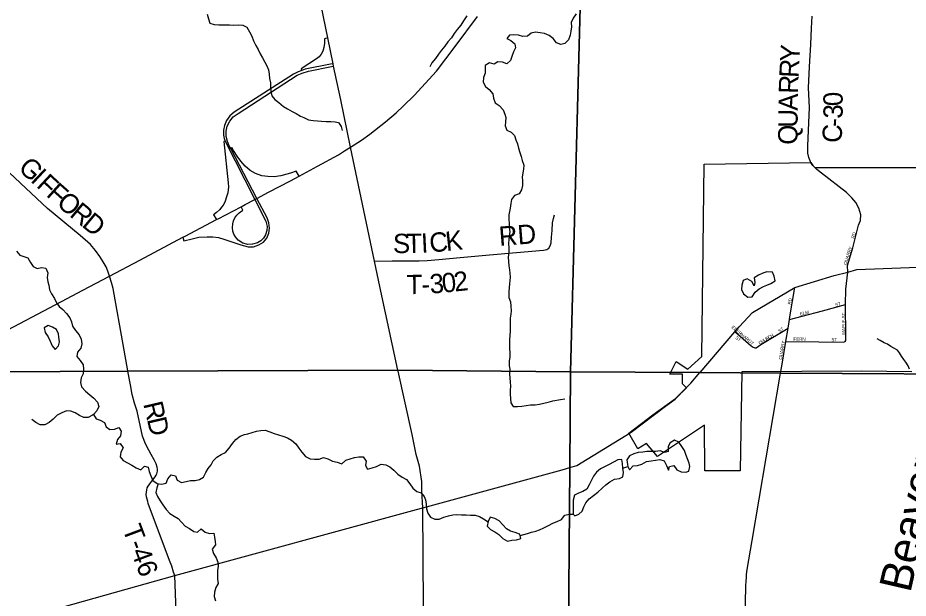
# Model space of a CAD drawing. Extents: x 1857828 to 2277390, y 930619 to 1324581.
# Drawn here: x 2024079 to 2037892, y 1218046 to 1227047 of the extents above; entities that cross this region are included whole.
import ezdxf

# ---------------------------------------------------------------- set-up
doc = ezdxf.new("R2010")
doc.units = 0
for name, color, linetype in [('GM_X_City_Street', 7, 'Continuous'), ('GM_X_City_Street_Text', 7, 'Continuous'), ('GM_X_Corporation', 7, 'Continuous'), ('GM_X_County_Road', 7, 'Continuous'), ('GM_X_County_Road_Text', 7, 'Continuous'), ('GM_X_Interchange_Ramps', 7, 'Continuous'), ('GM_X_Interstate_Route', 7, 'Continuous'), ('GM_X_Minor_Lake', 7, 'Continuous'), ('GM_X_Minor_River', 7, 'Continuous'), ('GM_X_Minor_River_Text', 7, 'Continuous'), ('GM_X_State_Route', 7, 'Continuous'), ('GM_X_Township', 7, 'Continuous'), ('GM_X_Township_Road', 7, 'Continuous'), ('GM_X_Township_Road_Text', 7, 'Continuous')]:
    doc.layers.add(name, color=color, linetype=linetype)

msp = doc.modelspace()

# ---------------------------------------------------------------- linework, layer by layer
at = {"layer": 'GM_X_City_Street'}
for points in [[(2036954, 1223102), (2036951, 1223205), (2037035, 1223482), (2037122, 1223829), (2037152, 1223906), (2037155, 1223994), (2037126, 1224093), (2037078, 1224184), (2037020, 1224257), (2036936, 1224337), (2036545, 1224637), (2036472, 1224695), (2036441, 1224726), (2036437, 1224731)], [(2036912, 1222028), (2036924, 1222040), (2036923, 1222165), (2036921, 1222550), (2036921, 1222600), (2036923, 1222838), (2036954, 1223102)], [(2035931, 1221643), (2035994, 1222027), (2036029, 1222235), (2036051, 1222368), (2036058, 1222411), (2036131, 1222863)], [(2036051, 1222368), (2036249, 1222419), (2036564, 1222505), (2036921, 1222600)], [(2035509, 1221929), (2035489, 1221932), (2035458, 1221954), (2035203, 1222177)], [(2035509, 1221929), (2035531, 1221931), (2035608, 1221979), (2036029, 1222235)], [(2035994, 1222027), (2036505, 1222022), (2036890, 1222016), (2036912, 1222028)]]:
    msp.add_lwpolyline(points, dxfattribs=at)
at = {"layer": 'GM_X_Corporation'}
msp.add_lwpolyline([(2037948, 1221555), (2037174, 1221566), (2035312, 1221555), (2035285, 1220020), (2034735, 1220020), (2034732, 1220731), (2034004, 1220242), (2033832, 1220446), (2033700, 1220360), (2033559, 1220607), (2033931, 1220888), (2034283, 1221142), (2034451, 1221309), (2034392, 1221368), (2034392, 1221518), (2034192, 1221518), (2034292, 1221718), (2034474, 1221597), (2034691, 1221793), (2034726, 1224780), (2036384, 1224803), (2036410, 1224757), (2036441, 1224726), (2039505, 1224725)], dxfattribs=at)
at = {"layer": 'GM_X_County_Road'}
for points in [[(2029088, 1225775), (2028979, 1226299), (2028972, 1226336), (2028889, 1226735), (2028748, 1227420)], [(2036377, 1224814), (2036370, 1224827), (2036348, 1224882), (2036337, 1224949), (2036333, 1225064), (2036361, 1225654), (2036345, 1225962), (2036363, 1226285), (2036381, 1226632), (2036394, 1226887), (2036404, 1227073)], [(2029978, 1221569), (2029975, 1221583), (2029695, 1222881), (2029615, 1223271), (2029239, 1225041), (2029088, 1225775)], [(2036437, 1224731), (2036410, 1224757), (2036383, 1224803), (2036377, 1224814)], [(2035383, 1216283), (2035368, 1217973), (2035375, 1218240), (2035377, 1218308), (2035381, 1218366), (2035385, 1218414), (2035396, 1218490), (2035473, 1218940), (2035908, 1221506), (2035913, 1221537), (2035931, 1221643)], [(2030365, 1219448), (2030365, 1219448), (2030345, 1219704), (2030345, 1219854), (2030311, 1220096), (2030259, 1220274), (2030195, 1220585), (2029978, 1221569)], [(2030373, 1217921), (2030365, 1219448)], [(2026826, 1207423), (2026650, 1214675), (2026641, 1214919), (2026637, 1215040), (2026631, 1215134), (2026621, 1215259), (2026616, 1215333), (2026612, 1215409), (2026608, 1215491), (2026608, 1215578), (2026608, 1215640), (2026610, 1215708), (2026611, 1215772), (2026603, 1216021), (2026517, 1218397)]]:
    msp.add_lwpolyline(points, dxfattribs=at)
at = {"layer": 'GM_X_Interchange_Ramps'}
for points in [[(2028889, 1226735), (2028839, 1226723), (2028835, 1226654), (2028826, 1226585), (2028812, 1226531), (2028786, 1226485), (2028752, 1226444), (2028712, 1226409), (2028474, 1226257), (2028483, 1226230)], [(2026641, 1223643), (2026657, 1223586), (2026784, 1223618), (2026890, 1223643), (2027017, 1223651), (2027103, 1223651), (2027195, 1223639), (2027276, 1223616), (2027538, 1223528), (2027654, 1223497), (2027735, 1223497), (2027817, 1223524), (2027890, 1223566), (2027944, 1223632), (2027971, 1223705), (2027983, 1223783), (2027971, 1223868), (2027946, 1223944), (2027788, 1224246), (2027382, 1225021), (2027360, 1225062), (2027331, 1225131), (2027314, 1225205), (2027314, 1225290), (2027327, 1225365), (2027368, 1225444), (2027422, 1225514), (2027496, 1225564), (2028412, 1226159), (2028489, 1226190), (2028589, 1226221), (2028944, 1226293), (2028979, 1226299)], [(2028972, 1226336), (2028932, 1226329), (2028539, 1226251), (2028483, 1226230), (2028430, 1226211), (2028354, 1226173), (2027437, 1225585), (2027370, 1225528), (2027319, 1225453), (2027284, 1225376), (2027270, 1225304), (2027272, 1225225), (2027281, 1225176), (2027296, 1225136), (2027756, 1224229), (2027929, 1223891), (2027948, 1223813), (2027944, 1223749), (2027924, 1223680), (2027892, 1223630), (2027851, 1223588), (2027796, 1223556), (2027719, 1223535), (2027649, 1223533), (2027570, 1223553), (2027500, 1223597), (2027457, 1223648), (2027432, 1223691), (2027416, 1223739), (2027410, 1223788), (2027413, 1223852), (2027425, 1223898), (2027445, 1223943), (2027475, 1223984), (2027513, 1224024), (2027570, 1224066), (2027543, 1224118)], [(2027296, 1225136), (2027274, 1225130), (2027342, 1224490), (2027346, 1224424), (2027344, 1224379), (2027337, 1224335), (2027319, 1224269), (2027296, 1224205), (2027273, 1224155), (2027244, 1224118), (2027209, 1224071), (2027161, 1224027), (2027113, 1223993), (2027163, 1223918)], [(2028445, 1224593), (2028398, 1224668), (2028312, 1224638), (2028255, 1224622), (2028159, 1224596), (2028058, 1224582), (2027960, 1224584), (2027863, 1224596), (2027768, 1224634), (2027684, 1224681), (2027605, 1224747), (2027539, 1224823), (2027483, 1224903), (2027427, 1224989), (2027401, 1225034), (2027382, 1225021)]]:
    msp.add_lwpolyline(points, dxfattribs=at)
at = {"layer": 'GM_X_Interstate_Route'}
for points in [[(2029239, 1225041), (2029409, 1225151), (2029538, 1225242), (2029783, 1225436), (2029949, 1225575), (2030064, 1225681), (2030230, 1225842), (2030574, 1226221), (2030862, 1226600), (2031209, 1227067)], [(2029148, 1224984), (2029239, 1225041)], [(2027970, 1224342), (2028309, 1224521), (2028445, 1224593), (2028729, 1224744), (2029052, 1224924), (2029148, 1224984)], [(2023735, 1222109), (2024759, 1222650), (2025088, 1222822), (2025502, 1223041), (2025974, 1223290), (2026641, 1223643), (2026674, 1223660), (2027163, 1223918), (2027187, 1223931), (2027543, 1224118), (2027607, 1224151), (2027756, 1224229), (2027788, 1224246), (2027970, 1224342)]]:
    msp.add_lwpolyline(points, dxfattribs=at)
at = {"layer": 'GM_X_Minor_Lake'}
for points in [[(2035785, 1223101), (2035701, 1223110), (2035636, 1223085), (2035568, 1223054), (2035503, 1223012), (2035514, 1222940), (2035503, 1222890), (2035464, 1222957), (2035396, 1223000), (2035334, 1222974), (2035309, 1222902), (2035306, 1222832), (2035337, 1222764), (2035403, 1222714), (2035405, 1222713)], [(2035785, 1223101), (2035701, 1223110), (2035636, 1223085), (2035568, 1223054), (2035503, 1223012), (2035514, 1222940), (2035503, 1222890), (2035464, 1222957), (2035396, 1223000), (2035334, 1222974), (2035309, 1222902), (2035306, 1222832), (2035337, 1222764), (2035403, 1222714), (2035404, 1222713)], [(2035405, 1222713), (2035469, 1222720), (2035516, 1222790), (2035579, 1222845), (2035648, 1222880), (2035698, 1222902), (2035761, 1222927), (2035826, 1222967), (2035812, 1223039), (2035785, 1223101)], [(2035405, 1222713), (2035469, 1222720), (2035516, 1222790), (2035579, 1222845), (2035648, 1222880), (2035698, 1222902), (2035761, 1222927), (2035826, 1222967), (2035812, 1223039), (2035785, 1223101)], [(2024551, 1222273), (2024487, 1222240), (2024504, 1222168), (2024551, 1222101), (2024583, 1222032), (2024610, 1221960), (2024658, 1221905), (2024708, 1221962)], [(2024551, 1222273), (2024487, 1222240), (2024504, 1222168), (2024551, 1222101), (2024583, 1222032), (2024610, 1221960), (2024658, 1221905), (2024709, 1221962)], [(2024708, 1221962), (2024725, 1222022), (2024716, 1222095), (2024713, 1222145), (2024679, 1222214), (2024617, 1222250), (2024551, 1222273)], [(2034444, 1220274), (2034420, 1220338), (2034381, 1220399), (2034334, 1220466), (2034266, 1220497), (2034199, 1220457), (2034168, 1220396), (2034167, 1220323), (2034113, 1220304), (2034043, 1220329), (2033970, 1220322), (2033902, 1220320), (2033838, 1220319), (2033773, 1220312), (2033705, 1220303), (2033638, 1220283), (2033566, 1220254), (2033527, 1220192), (2033536, 1220120), (2033541, 1220087)], [(2034444, 1220274), (2034420, 1220338), (2034381, 1220399), (2034334, 1220466), (2034266, 1220497), (2034199, 1220457), (2034168, 1220396), (2034167, 1220323), (2034113, 1220304), (2034043, 1220329), (2033970, 1220322), (2033902, 1220320), (2033838, 1220319), (2033773, 1220312), (2033705, 1220303), (2033638, 1220283), (2033566, 1220254), (2033527, 1220192), (2033536, 1220120), (2033541, 1220086)], [(2033467, 1220061), (2033462, 1220133), (2033451, 1220195), (2033386, 1220194), (2033320, 1220157), (2033251, 1220121), (2033117, 1220051), (2033055, 1219999), (2033012, 1219938), (2032975, 1219866), (2032942, 1219804), (2032909, 1219738), (2032846, 1219701), (2032778, 1219676), (2032715, 1219642), (2032696, 1219568), (2032693, 1219500), (2032694, 1219432), (2032697, 1219350)], [(2033541, 1220087), (2033541, 1220087), (2033569, 1220037), (2033624, 1220097), (2033692, 1220104), (2033761, 1220127), (2033834, 1220167), (2033902, 1220174), (2033973, 1220189), (2034039, 1220196), (2034105, 1220176), (2034140, 1220103), (2034172, 1220034), (2034190, 1220090), (2034255, 1220102), (2034304, 1220037), (2034368, 1220004), (2034440, 1219999), (2034491, 1220014), (2034504, 1220089), (2034494, 1220141), (2034469, 1220205), (2034444, 1220274)], [(2033541, 1220087), (2033541, 1220087), (2033569, 1220037), (2033624, 1220097), (2033692, 1220104), (2033761, 1220127), (2033834, 1220167), (2033902, 1220174), (2033973, 1220189), (2034039, 1220196), (2034105, 1220176), (2034140, 1220103), (2034172, 1220034), (2034190, 1220090), (2034255, 1220102), (2034304, 1220037), (2034368, 1220004), (2034440, 1219999), (2034491, 1220014), (2034504, 1220089), (2034494, 1220141), (2034469, 1220205), (2034444, 1220274)], [(2032697, 1219350), (2032719, 1219325), (2032782, 1219348), (2032836, 1219398), (2032861, 1219462), (2032892, 1219524), (2032941, 1219585), (2033010, 1219639), (2033075, 1219692), (2033142, 1219750), (2033201, 1219805), (2033264, 1219852), (2033338, 1219892), (2033411, 1219901), (2033467, 1219928), (2033476, 1219996), (2033467, 1220061)], [(2032697, 1219349), (2032719, 1219325), (2032782, 1219348), (2032836, 1219398), (2032861, 1219462), (2032892, 1219524), (2032941, 1219585), (2033010, 1219639), (2033075, 1219692), (2033142, 1219750), (2033201, 1219805), (2033264, 1219852), (2033338, 1219892), (2033411, 1219901), (2033467, 1219928), (2033476, 1219996), (2033467, 1220061)], [(2031866, 1219040), (2031862, 1219040), (2031796, 1219067), (2031724, 1219084), (2031660, 1219119), (2031601, 1219184), (2031547, 1219247), (2031479, 1219282), (2031407, 1219301), (2031378, 1219237), (2031363, 1219165)], [(2031867, 1219040), (2031862, 1219040), (2031796, 1219067), (2031724, 1219084), (2031660, 1219119), (2031601, 1219184), (2031547, 1219247), (2031479, 1219282), (2031407, 1219301), (2031378, 1219237), (2031363, 1219165)], [(2031363, 1219165), (2031411, 1219112), (2031477, 1219077), (2031541, 1219032), (2031606, 1218973), (2031678, 1218932), (2031744, 1218945), (2031813, 1218953), (2031881, 1218974), (2031866, 1219040)], [(2031363, 1219165), (2031411, 1219112), (2031477, 1219077), (2031541, 1219032), (2031606, 1218973), (2031678, 1218932), (2031744, 1218945), (2031813, 1218953), (2031881, 1218974), (2031866, 1219040)]]:
    msp.add_lwpolyline(points, dxfattribs=at)
at = {"layer": 'GM_X_Minor_River'}
for points in [[(2027019, 1227102), (2027036, 1227032), (2027060, 1226963), (2027128, 1226942), (2027196, 1226938), (2027264, 1226937), (2027315, 1226938), (2027365, 1226936), (2027433, 1226931), (2027497, 1226936), (2027570, 1226933), (2027633, 1226900), (2027673, 1226830), (2027710, 1226761), (2027737, 1226692), (2027771, 1226620), (2027808, 1226555), (2027841, 1226488), (2027875, 1226426), (2027912, 1226357), (2027942, 1226305), (2027969, 1226238), (2027978, 1226172), (2027986, 1226106), (2027997, 1226041), (2028000, 1225971), (2028007, 1225903), (2028020, 1225836), (2028068, 1225779), (2028130, 1225735), (2028199, 1225674), (2028263, 1225637), (2028335, 1225596), (2028399, 1225563), (2028467, 1225524), (2028519, 1225503), (2028588, 1225466), (2028661, 1225455), (2028729, 1225449), (2028793, 1225444), (2028865, 1225439), (2028934, 1225440), (2029002, 1225435), (2029054, 1225423), (2029095, 1225364), (2029109, 1225302)], [(2032742, 1227109), (2032697, 1227043), (2032664, 1226975), (2032667, 1226907), (2032660, 1226841), (2032649, 1226777), (2032624, 1226705), (2032567, 1226651), (2032503, 1226634), (2032437, 1226661), (2032384, 1226726), (2032320, 1226773), (2032252, 1226803), (2032184, 1226816), (2032112, 1226827), (2032045, 1226810), (2031984, 1226764), (2031916, 1226759), (2031844, 1226776), (2031776, 1226785), (2031707, 1226780), (2031663, 1226728), (2031726, 1226697), (2031788, 1226642), (2031799, 1226580), (2031767, 1226520), (2031742, 1226448), (2031725, 1226384), (2031664, 1226333), (2031596, 1226362), (2031526, 1226367), (2031467, 1226331), (2031399, 1226350), (2031332, 1226307), (2031331, 1226240), (2031331, 1226190), (2031302, 1226120), (2031299, 1226050), (2031334, 1225984), (2031394, 1225933), (2031449, 1225870), (2031459, 1225802), (2031484, 1225731), (2031546, 1225686), (2031607, 1225621), (2031636, 1225553), (2031648, 1225502), (2031645, 1225436), (2031640, 1225374), (2031664, 1225307), (2031732, 1225273), (2031785, 1225222), (2031804, 1225157), (2031832, 1225093), (2031849, 1225026), (2031868, 1224960), (2031888, 1224897), (2031905, 1224833), (2031928, 1224762), (2031924, 1224700), (2031913, 1224644)], [(2031046, 1227077), (2030995, 1227001), (2030954, 1226935), (2030895, 1226868), (2030850, 1226804), (2030805, 1226736), (2030752, 1226673), (2030705, 1226609), (2030652, 1226543), (2030605, 1226482), (2030558, 1226416), (2030501, 1226351), (2030472, 1226287)], [(2031913, 1224644), (2031904, 1224576), (2031909, 1224526), (2031908, 1224446), (2031892, 1224378), (2031855, 1224318), (2031786, 1224291), (2031737, 1224229), (2031730, 1224165), (2031716, 1224097), (2031705, 1224043), (2031696, 1223993), (2031699, 1223920), (2031703, 1223856), (2031702, 1223792), (2031713, 1223732), (2031704, 1223662), (2031696, 1223609), (2031691, 1223549), (2031694, 1223479), (2031695, 1223407), (2031688, 1223333), (2031692, 1223266), (2031699, 1223202), (2031708, 1223138), (2031714, 1223087), (2031719, 1223027), (2031710, 1222973), (2031707, 1222919), (2031701, 1222867), (2031698, 1222799), (2031699, 1222710), (2031720, 1222644), (2031727, 1222574), (2031733, 1222503), (2031726, 1222451), (2031717, 1222387), (2031716, 1222255), (2031719, 1222186), (2031714, 1222118), (2031707, 1222054), (2031706, 1221986), (2031708, 1221914), (2031711, 1221857), (2031710, 1221787), (2031703, 1221721), (2031702, 1221651), (2031710, 1221599), (2031709, 1221528), (2031710, 1221456), (2031716, 1221402), (2031721, 1221330), (2031718, 1221275), (2031717, 1221209), (2031724, 1221141), (2031730, 1221075), (2031765, 1221020), (2031833, 1221019), (2031900, 1221024), (2031966, 1221034), (2032035, 1221043), (2032103, 1221046), (2032171, 1221053), (2032238, 1221069), (2032306, 1221086), (2032377, 1221107), (2032498, 1221130), (2032566, 1221139)], [(2024057, 1223427), (2024109, 1223366), (2024175, 1223347), (2024237, 1223323), (2024276, 1223254), (2024319, 1223189), (2024381, 1223158), (2024446, 1223176), (2024514, 1223165), (2024545, 1223092), (2024536, 1223022), (2024545, 1222952), (2024559, 1222901), (2024570, 1222829), (2024601, 1222764), (2024647, 1222694), (2024680, 1222625), (2024720, 1222572), (2024779, 1222521), (2024833, 1222461), (2024884, 1222394), (2024912, 1222331), (2024927, 1222263), (2024972, 1222196), (2025032, 1222129), (2025063, 1222063), (2025074, 1221992), (2025055, 1221924), (2025004, 1221861), (2024994, 1221795), (2025045, 1221732), (2025093, 1221665), (2025098, 1221597), (2025091, 1221528), (2025064, 1221461), (2025051, 1221392), (2025068, 1221324), (2025130, 1221259), (2025195, 1221202), (2025259, 1221147), (2025315, 1221086), (2025338, 1221018), (2025305, 1220952)], [(2037913, 1221599), (2037891, 1221649), (2037855, 1221705), (2037825, 1221747), (2037789, 1221798), (2037758, 1221850), (2037724, 1221892), (2037670, 1221922), (2037620, 1221947), (2037572, 1221985), (2037518, 1222007), (2037456, 1222042), (2037410, 1222068)], [(2025256, 1220894), (2025240, 1220886), (2025173, 1220847), (2025101, 1220846), (2025037, 1220877), (2024969, 1220922), (2024901, 1220947), (2024833, 1220952), (2024760, 1220920), (2024692, 1220885), (2024629, 1220822), (2024566, 1220772), (2024499, 1220733), (2024427, 1220734), (2024361, 1220773), (2024299, 1220815)], [(2025305, 1220952), (2025256, 1220894), (2025293, 1220830), (2025357, 1220809), (2025425, 1220772), (2025449, 1220704), (2025508, 1220663), (2025581, 1220666), (2025647, 1220691), (2025683, 1220637), (2025672, 1220566), (2025627, 1220505), (2025604, 1220435), (2025668, 1220444), (2025714, 1220377), (2025677, 1220312), (2025666, 1220239), (2025712, 1220179), (2025779, 1220146), (2025847, 1220107), (2025917, 1220070), (2025989, 1220037), (2026044, 1220092), (2026102, 1220080), (2026117, 1220011), (2026141, 1219941), (2026176, 1219872), (2026242, 1219825), (2026310, 1219814), (2026380, 1219830), (2026409, 1219898), (2026460, 1219961), (2026526, 1219942), (2026553, 1219874), (2026621, 1219841), (2026690, 1219858), (2026758, 1219873), (2026829, 1219872), (2026897, 1219888), (2026962, 1219925), (2026997, 1219993), (2027034, 1220057), (2027077, 1220116), (2027109, 1220178), (2027168, 1220234), (2027233, 1220273), (2027302, 1220308), (2027357, 1220374), (2027408, 1220444), (2027463, 1220509), (2027530, 1220558), (2027598, 1220584), (2027649, 1220597), (2027717, 1220614), (2027784, 1220634), (2027848, 1220649), (2027918, 1220652), (2027988, 1220625), (2028056, 1220598), (2028124, 1220578), (2028193, 1220557), (2028261, 1220534), (2028326, 1220497), (2028394, 1220440), (2028439, 1220373), (2028487, 1220310), (2028544, 1220245), (2028616, 1220208), (2028682, 1220202), (2028753, 1220201), (2028823, 1220230), (2028891, 1220207), (2028961, 1220172), (2029031, 1220153), (2029107, 1220130), (2029166, 1220186), (2029235, 1220205), (2029303, 1220228), (2029370, 1220238), (2029436, 1220237), (2029485, 1220172), (2029475, 1220106), (2029506, 1220045), (2029577, 1220069), (2029645, 1220086), (2029714, 1220123), (2029786, 1220114), (2029852, 1220081), (2029914, 1220033), (2029977, 1219968), (2030043, 1219923), (2030107, 1219886), (2030160, 1219821), (2030208, 1219752), (2030271, 1219703), (2030337, 1219678), (2030385, 1219622), (2030402, 1219569), (2030415, 1219505), (2030419, 1219433), (2030438, 1219364)], [(2033466, 1220064), (2033541, 1220088)], [(2026257, 1219823), (2026256, 1219819), (2026235, 1219755), (2026220, 1219683), (2026245, 1219621), (2026287, 1219556), (2026330, 1219493), (2026381, 1219422), (2026437, 1219361), (2026505, 1219316), (2026569, 1219284), (2026620, 1219225), (2026676, 1219164), (2026743, 1219129), (2026809, 1219082), (2026869, 1219069), (2026926, 1219123), (2026988, 1219070), (2027054, 1219051), (2027118, 1219056), (2027133, 1218992), (2027143, 1218924), (2027148, 1218873), (2027095, 1218806), (2027114, 1218741), (2027158, 1218673), (2027183, 1218604), (2027188, 1218542), (2027178, 1218476), (2027175, 1218406), (2027178, 1218341), (2027187, 1218273), (2027150, 1218211), (2027133, 1218141), (2027125, 1218073), (2027148, 1218003)], [(2030438, 1219364), (2030481, 1219305), (2030547, 1219271), (2030616, 1219272), (2030688, 1219303), (2030759, 1219324), (2030827, 1219340), (2030892, 1219343), (2030962, 1219340), (2031036, 1219339), (2031104, 1219334), (2031173, 1219333), (2031241, 1219315), (2031303, 1219278), (2031376, 1219228)], [(2031871, 1219019), (2031985, 1219047), (2032049, 1219068), (2032114, 1219087), (2032174, 1219107), (2032237, 1219136), (2032310, 1219173), (2032380, 1219209), (2032447, 1219236), (2032514, 1219267), (2032565, 1219331), (2032633, 1219348), (2032697, 1219349)]]:
    msp.add_lwpolyline(points, dxfattribs=at)
at = {"layer": 'GM_X_State_Route'}
for points in [[(2034663, 1221548), (2035203, 1222177), (2035272, 1222257), (2035475, 1222479), (2036131, 1222863), (2036744, 1223053), (2036954, 1223102), (2037093, 1223142), (2038587, 1223202), (2039825, 1223211), (2041061, 1223347), (2041857, 1223441), (2042443, 1223524), (2042652, 1223599), (2042686, 1223612)], [(2034453, 1221313), (2034519, 1221380), (2034660, 1221545), (2034663, 1221548)], [(2033595, 1220623), (2034129, 1221023), (2034278, 1221134), (2034448, 1221308), (2034453, 1221313)], [(2030365, 1219448), (2032525, 1220038), (2032643, 1220072), (2032753, 1220104), (2033579, 1220611), (2033595, 1220623)], [(2025760, 1218185), (2026517, 1218397), (2030264, 1219420)], [(2030264, 1219420), (2030365, 1219448)], [(2021046, 1216838), (2021496, 1216960), (2022255, 1217171), (2022851, 1217340), (2023441, 1217534), (2025760, 1218185)]]:
    msp.add_lwpolyline(points, dxfattribs=at)
at = {"layer": 'GM_X_Township'}
for points in [[(2039744, 1221515), (2035913, 1221537), (2034660, 1221545), (2032655, 1221559), (2032853, 1229160), (2032876, 1230002), (2032916, 1231523), (2033042, 1236331), (2033123, 1239421), (2033153, 1240537), (2033202, 1242413), (2033259, 1245531), (2040171, 1245500)], [(2032853, 1229160), (2032655, 1221559), (2029975, 1221583), (2025786, 1221568), (2023683, 1221555)], [(2023683, 1221555), (2025786, 1221568), (2029975, 1221583), (2032655, 1221559), (2032643, 1220072), (2032612, 1216299), (2032548, 1208287)], [(2032548, 1208287), (2032612, 1216299), (2032643, 1220072), (2032655, 1221559), (2034660, 1221545), (2035913, 1221537), (2039744, 1221515), (2042623, 1221498), (2047129, 1221472), (2052543, 1221491), (2057571, 1221413), (2060354, 1221425), (2060294, 1215683), (2060204, 1207259)]]:
    msp.add_lwpolyline(points, dxfattribs=at)
at = {"layer": 'GM_X_Township_Road'}
for points in [[(2025774, 1221636), (2025770, 1221659), (2025690, 1222126), (2025589, 1222675), (2025559, 1222850), (2025532, 1222944), (2025502, 1223041), (2025478, 1223119), (2025448, 1223187), (2025404, 1223264), (2025350, 1223345), (2025286, 1223439), (2025209, 1223534), (2025047, 1223672), (2024542, 1224092), (2023186, 1225355)], [(2029615, 1223271), (2029887, 1223276), (2030057, 1223278), (2030198, 1223277), (2030308, 1223280), (2030428, 1223285), (2030613, 1223299), (2030940, 1223331), (2031395, 1223371), (2032235, 1223444), (2032287, 1223454), (2032317, 1223476), (2032336, 1223509), (2032352, 1223555), (2032359, 1223645), (2032367, 1223750), (2032376, 1223868), (2032387, 1223934), (2032403, 1223992)], [(2026517, 1218397), (2026495, 1218447), (2026467, 1218540), (2026433, 1218632), (2026104, 1219514), (2026094, 1219546), (2026084, 1219582), (2026074, 1219616), (2026072, 1219654), (2026074, 1219690), (2026082, 1219726), (2026088, 1219755), (2026102, 1219783), (2026125, 1219819), (2026173, 1219881), (2026211, 1219927), (2026225, 1219955), (2026235, 1219975), (2026245, 1220015), (2026245, 1220045), (2026242, 1220079), (2026224, 1220131), (2026196, 1220190), (2026148, 1220276), (2026110, 1220342), (2026062, 1220441), (2026014, 1220557), (2025932, 1220947), (2025892, 1221071), (2025854, 1221203), (2025826, 1221355), (2025786, 1221568), (2025774, 1221636)]]:
    msp.add_lwpolyline(points, dxfattribs=at)

# ---------------------------------------------------------------- texts
at = {"layer": 'GM_X_City_Street_Text'}
for s, rotation, p in [('RD', 74.4771, (2037055, 1223619)), ('QUARRY', 72.7568, (2036936, 1223211)), ('RD', 81.0309, (2036073, 1222597)), ('ST', 14.9242, (2036765, 1222568)), ('ELM', 14.0289, (2036219, 1222427)), ('MAPLE ST', 90, (2036916, 1222132)), ('EBERHARDT', 320.3699, (2035145, 1222240)), ('H', 31.1539, (2035768, 1222084)), ('ST', 34.6794, (2035895, 1222162)), ('ST', 320.2034, (2035205, 1222077)), ('C', 26.5868, (2035585, 1221978)), ('H', 30.7637, (2035624, 1221998)), ('U', 31.1539, (2035663, 1222021)), ('R', 31.1429, (2035700, 1222043)), ('C', 31.1492, (2035734, 1222064)), ('QUARRY', 80.2153, (2035932, 1221743)), ('FERN', 0, (2036112, 1222040)), ('ST', 0, (2036701, 1222031))]:
    msp.add_text(s, height=50, rotation=rotation, dxfattribs=at).set_placement(p)
at = {"layer": 'GM_X_County_Road_Text'}
for s, rotation, p in [('Y', 86.9495, (2036203, 1226358)), ('R', 87.1614, (2036190, 1226112)), ('R', 88.1028, (2036182, 1225867)), ('A', 89.1184, (2036178, 1225605)), ('0', 91.2668, (2036878, 1225680)), ('U', 89.4281, (2036176, 1225341)), ('3', 88.8004, (2036874, 1225481)), ('-', 87.5998, (2036869, 1225351)), ('Q', 89.4317, (2036173, 1225077)), ('C', 87.1887, (2036857, 1225102))]:
    msp.add_text(s, height=300, rotation=rotation, dxfattribs=at).set_placement(p)
at = {"layer": 'GM_X_Minor_River_Text'}
msp.add_text('Beaver', height=500.3, rotation=76.9946, dxfattribs=at).set_placement((2037924, 1218117))
at = {"layer": 'GM_X_Township_Road_Text'}
for s, rotation, p in [('G', 316.8755, (2024070, 1224700)), ('I', 316.8715, (2024263, 1224519)), ('F', 317.0353, (2024354, 1224434)), ('F', 318.196, (2024507, 1224292)), ('O', 319.7726, (2024664, 1224151)), ('R', 320.3123, (2024868, 1223979)), ('D', 320.315, (2025058, 1223821)), ('RD', 4.434, (2031553, 1223508)), ('S', 0.0285, (2029899, 1223398)), ('T', 0.6574, (2030105, 1223398)), ('I', 2.8317, (2030342, 1223401)), ('C', 4.7585, (2030476, 1223408)), ('K', 6.0048, (2030728, 1223429)), ('0', 5.628, (2030671, 1222782)), ('2', 6.097, (2030858, 1222801)), ('T', 0.5914, (2030111, 1222760)), ('3', 3.9725, (2030478, 1222769)), ('-', 2.8366, (2030348, 1222762)), ('R', 283.1748, (2026024, 1221061)), ('D', 283.0626, (2026081, 1220821)), ('T-46', 290.5557, (2025698, 1219124))]:
    msp.add_text(s, height=300, rotation=rotation, dxfattribs=at).set_placement(p)

doc.saveas('drawing.dxf')
